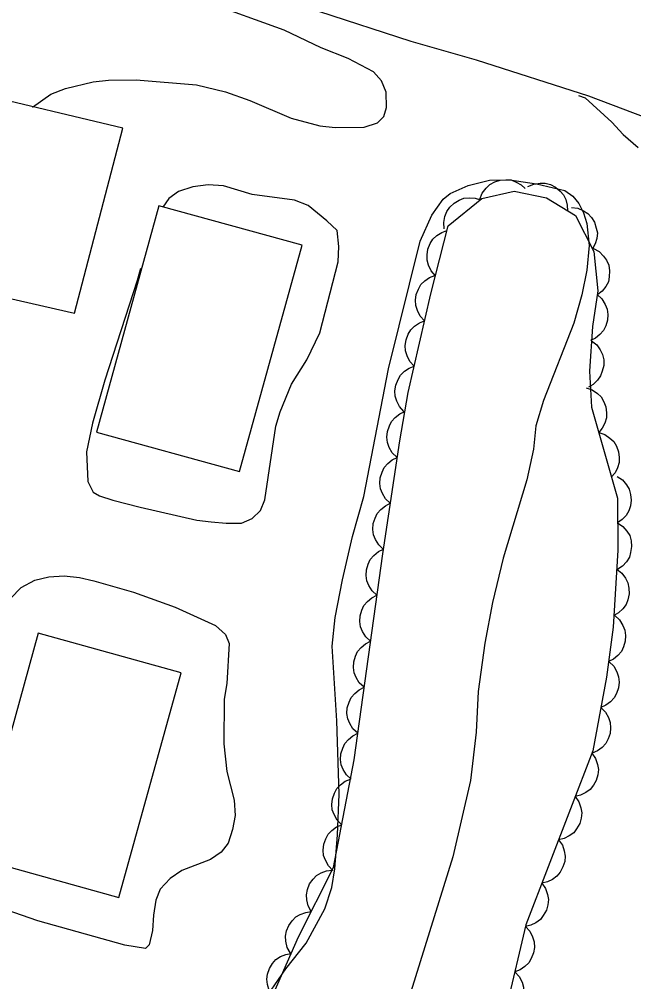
# Model space of a CAD drawing. Extents: x 282461 to 284471, y 5554090 to 5557646.
# Drawn here: x 283421.4 to 283461.1, y 5555733.8 to 5555795.9 of the extents above; entities that cross this region are included whole.
import ezdxf

# ---------------------------------------------------------------- set-up
doc = ezdxf.new("R2010")
doc.units = 0
for name, color, linetype in [('Niveau 1', 7, 'Continuous'), ('Niveau 19', 7, 'Continuous'), ('Niveau 2', 7, 'Continuous'), ('Niveau 21', 7, 'Continuous'), ('Niveau 31', 7, 'Continuous'), ('Niveau 44', 7, 'Continuous')]:
    doc.layers.add(name, color=color, linetype=linetype)

msp = doc.modelspace()

# ---------------------------------------------------------------- linework, layer by layer
at = {"layer": 'Niveau 1'}
for points in [[(283457.49, 5555791.03), (283457.93, 5555790.88), (283459.65, 5555789.3), (283460.38, 5555788.5), (283461.34, 5555787.67)], [(283435.76, 5555730.53), (283438.59, 5555734.65), (283439.9, 5555736.3), (283441.11, 5555738.52), (283441.57, 5555739.9), (283441.76, 5555741.1), (283441.94, 5555743.31), (283442.03, 5555745.92), (283441.88, 5555750.67), (283441.59, 5555755.48), (283441.78, 5555757.32), (283442.25, 5555759.77), (283442.9, 5555762.55), (283443.63, 5555765.13), (283445.23, 5555773.38), (283447.26, 5555781.62), (283448.02, 5555783.29), (283448.76, 5555784.34), (283449.21, 5555784.69), (283450.37, 5555785.22), (283451.74, 5555785.56), (283453.05, 5555785.59), (283454.78, 5555785.33), (283456.61, 5555784.89), (283457.12, 5555784.53), (283457.52, 5555784.06), (283457.82, 5555783.46), (283458.02, 5555782.76), (283458.18, 5555781.35), (283458.03, 5555779.76), (283457.71, 5555778.15), (283457.2, 5555776.33), (283455.23, 5555771.33), (283454.74, 5555769.7), (283454.59, 5555768.19), (283454.15, 5555766.21), (283452.62, 5555761.16), (283451.93, 5555758.3), (283451.45, 5555755.67), (283451.02, 5555752.55), (283450.89, 5555749.92), (283450.51, 5555746.82), (283449.38, 5555741.89), (283446.67, 5555733.17)], [(283441.25, 5555782.94), (283440.03, 5555783.92), (283439.15, 5555784.26), (283436.42, 5555784.64), (283434.56, 5555785.2), (283433.58, 5555785.25), (283432.59, 5555785.13), (283431.67, 5555784.83), (283431.03, 5555784.37), (283430.66, 5555783.82)], [(283429.21, 5555779.86), (283428.99, 5555779.09), (283426.9, 5555772.65), (283426.11, 5555769.87), (283425.72, 5555768.02), (283425.8, 5555766.11), (283426.15, 5555765.42), (283426.56, 5555765.19), (283427.43, 5555764.91), (283429.18, 5555764.46), (283432.84, 5555763.62), (283433.77, 5555763.51), (283434.75, 5555763.41), (283435.74, 5555763.41), (283436.43, 5555763.71), (283436.95, 5555764.23), (283437.23, 5555764.93), (283437.95, 5555769.67), (283438.23, 5555770.6), (283438.97, 5555772.4), (283439.94, 5555773.97), (283440.79, 5555775.71), (283441.97, 5555780.29), (283442.02, 5555781.27), (283441.9, 5555782.31), (283441.25, 5555782.94)], [(283420.82, 5555758.56), (283421.51, 5555759.26), (283422.38, 5555759.73), (283423.3, 5555759.96), (283424.29, 5555760.03), (283425.27, 5555759.92), (283426.2, 5555759.7), (283428.76, 5555758.97), (283431.44, 5555758), (283434.06, 5555756.81), (283434.7, 5555756.24), (283434.94, 5555755.66), (283434.78, 5555753.06), (283434.62, 5555752.07), (283434.59, 5555749.18), (283434.78, 5555747.39), (283435.26, 5555745.54), (283435.32, 5555744.56), (283435.16, 5555743.64), (283434.87, 5555742.77), (283434.41, 5555742.19), (283433.72, 5555741.72), (283431.87, 5555741.01), (283431.12, 5555740.48), (283430.49, 5555739.79), (283430.21, 5555739.09), (283430.04, 5555738.11), (283429.99, 5555737.12), (283429.77, 5555736.2), (283429.54, 5555735.96), (283428.2, 5555736.18)], [(283428.2, 5555736.18), (283422.57, 5555737.76), (283418.96, 5555739)]]:
    msp.add_lwpolyline(points, dxfattribs=at)
at = {"layer": 'Niveau 19'}
msp.add_lwpolyline([(283411.17, 5555780.11), (283424.95, 5555776.97), (283428.06, 5555788.92), (283418.48, 5555791.19), (283415.06, 5555792.29)], dxfattribs=at)
at = {"layer": 'Niveau 2'}
msp.add_lwpolyline([(283422.24, 5555790.27), (283423.43, 5555791.12), (283424.36, 5555791.48), (283426.15, 5555791.9), (283427.14, 5555792.02), (283428.94, 5555792.04), (283432.83, 5555791.72), (283434.69, 5555791.27), (283436.26, 5555790.7), (283438.94, 5555789.57), (283440.8, 5555789.06), (283441.79, 5555788.95), (283443.65, 5555788.97), (283444.52, 5555789.26), (283444.92, 5555789.67), (283445.09, 5555790.25), (283445.08, 5555791.23), (283444.78, 5555791.98), (283444.26, 5555792.56), (283442.62, 5555793.41), (283440.88, 5555794.1), (283438.49, 5555795.23), (283433.48, 5555797.05)], dxfattribs=at)
at = {"layer": 'Niveau 21'}
msp.add_lwpolyline([(283472.86, 5555780.77), (283472.79, 5555781.94), (283472.43, 5555782.98), (283471.84, 5555784.24), (283471.1, 5555785.09), (283470.07, 5555785.9), (283467.97, 5555787.1), (283464.8, 5555788.47), (283458.16, 5555790.98), (283450.91, 5555793.31), (283446.69, 5555794.5), (283440.72, 5555796.44), (283434.43, 5555798.38), (283431.58, 5555799.17), (283428.4, 5555799.79), (283425.79, 5555799.77), (283423.84, 5555799.65), (283421.99, 5555799.23), (283420.02, 5555798.41)], dxfattribs=at)
at = {"layer": 'Niveau 31'}
for points in [[(283439.64, 5555781.36), (283430.4, 5555783.91), (283426.36, 5555769.3), (283435.61, 5555766.75), (283439.64, 5555781.36)], [(283431.83, 5555753.76), (283422.6, 5555756.31), (283418.59, 5555741.82), (283427.82, 5555739.26), (283431.83, 5555753.76)]]:
    msp.add_lwpolyline(points, dxfattribs=at)
at = {"layer": 'Niveau 44'}
for points in [[(283451.13, 5555784.34), (283451.28, 5555784.73), (283451.53, 5555785.05), (283451.77, 5555785.28), (283452.08, 5555785.45), (283452.43, 5555785.56), (283452.81, 5555785.58), (283453.14, 5555785.57), (283453.47, 5555785.44), (283453.79, 5555785.26), (283454.05, 5555785.01)], [(283454.23, 5555785.14), (283454.61, 5555785.31), (283455.01, 5555785.37), (283455.34, 5555785.37), (283455.68, 5555785.27), (283456.01, 5555785.1), (283456.3, 5555784.85), (283456.52, 5555784.61), (283456.67, 5555784.3), (283456.77, 5555783.94), (283456.79, 5555783.58)], [(283437.36, 5555732.07), (283439.41, 5555736.71), (283441.67, 5555741.2), (283443, 5555748.15), (283444.85, 5555761.45), (283445.95, 5555768.73), (283446.5, 5555771.86), (283447.95, 5555778.22), (283449.08, 5555782.62), (283451.26, 5555784.37), (283453.34, 5555784.85), (283455.43, 5555784.41), (283457.3, 5555783.27), (283458.48, 5555780.96), (283458.73, 5555778.42), (283458.4, 5555776.11), (283458.2, 5555773.22), (283458.33, 5555770.91), (283460, 5555765.03), (283460.03, 5555761.68), (283459.73, 5555756.71), (283459.29, 5555753.47), (283458.41, 5555748.72), (283454.1, 5555737.49), (283452.87, 5555732.28)], [(283448.82, 5555782.41), (283448.79, 5555782.83), (283448.87, 5555783.22), (283448.98, 5555783.54), (283449.19, 5555783.82), (283449.46, 5555784.07), (283449.79, 5555784.26), (283450.09, 5555784.39), (283450.44, 5555784.42), (283450.81, 5555784.39), (283451.16, 5555784.29)], [(283457.03, 5555783.8), (283457.44, 5555783.75), (283457.81, 5555783.58), (283458.1, 5555783.41), (283458.33, 5555783.15), (283458.53, 5555782.84), (283458.64, 5555782.47), (283458.71, 5555782.15), (283458.67, 5555781.8), (283458.57, 5555781.45), (283458.39, 5555781.13)], [(283448.25, 5555779.39), (283447.97, 5555779.71), (283447.81, 5555780.08), (283447.71, 5555780.39), (283447.71, 5555780.74), (283447.77, 5555781.11), (283447.92, 5555781.46), (283448.09, 5555781.74), (283448.35, 5555781.98), (283448.66, 5555782.18), (283449, 5555782.3)], [(283458.46, 5555781.15), (283458.83, 5555780.95), (283459.11, 5555780.66), (283459.31, 5555780.4), (283459.44, 5555780.07), (283459.5, 5555779.71), (283459.48, 5555779.32), (283459.42, 5555779), (283459.26, 5555778.69), (283459.03, 5555778.4), (283458.75, 5555778.17)], [(283447.55, 5555776.48), (283447.27, 5555776.78), (283447.09, 5555777.15), (283446.98, 5555777.46), (283446.97, 5555777.81), (283447.02, 5555778.18), (283447.17, 5555778.53), (283447.32, 5555778.82), (283447.58, 5555779.06), (283447.88, 5555779.27), (283448.22, 5555779.4)], [(283458.69, 5555778.17), (283459, 5555777.89), (283459.21, 5555777.54), (283459.34, 5555777.24), (283459.38, 5555776.89), (283459.36, 5555776.52), (283459.25, 5555776.15), (283459.11, 5555775.86), (283458.88, 5555775.59), (283458.59, 5555775.36), (283458.27, 5555775.2)], [(283446.89, 5555773.56), (283446.6, 5555773.86), (283446.42, 5555774.23), (283446.32, 5555774.54), (283446.31, 5555774.89), (283446.36, 5555775.26), (283446.5, 5555775.61), (283446.66, 5555775.9), (283446.91, 5555776.14), (283447.22, 5555776.35), (283447.55, 5555776.48)], [(283458.34, 5555775.19), (283458.67, 5555774.94), (283458.9, 5555774.6), (283459.05, 5555774.31), (283459.12, 5555773.97), (283459.12, 5555773.6), (283459.03, 5555773.22), (283458.92, 5555772.92), (283458.71, 5555772.64), (283458.44, 5555772.38), (283458.13, 5555772.2)], [(283446.22, 5555770.63), (283445.94, 5555770.94), (283445.76, 5555771.3), (283445.65, 5555771.62), (283445.64, 5555771.97), (283445.69, 5555772.33), (283445.84, 5555772.69), (283445.99, 5555772.97), (283446.25, 5555773.22), (283446.55, 5555773.43), (283446.89, 5555773.56)], [(283457.98, 5555772.15), (283458.37, 5555772.02), (283458.71, 5555771.79), (283458.95, 5555771.57), (283459.13, 5555771.26), (283459.26, 5555770.92), (283459.3, 5555770.54), (283459.3, 5555770.21), (283459.19, 5555769.88), (283459.03, 5555769.55), (283458.8, 5555769.27)], [(283445.76, 5555767.67), (283445.46, 5555767.96), (283445.27, 5555768.31), (283445.15, 5555768.62), (283445.12, 5555768.97), (283445.15, 5555769.34), (283445.28, 5555769.7), (283445.42, 5555769.99), (283445.66, 5555770.25), (283445.95, 5555770.47), (283446.28, 5555770.62)], [(283458.8, 5555769.27), (283459.19, 5555769.14), (283459.52, 5555768.91), (283459.77, 5555768.68), (283459.95, 5555768.38), (283460.08, 5555768.03), (283460.12, 5555767.65), (283460.12, 5555767.33), (283460.01, 5555766.99), (283459.85, 5555766.66), (283459.61, 5555766.39)], [(283445.34, 5555764.7), (283445.03, 5555764.98), (283444.83, 5555765.33), (283444.7, 5555765.64), (283444.66, 5555765.99), (283444.69, 5555766.35), (283444.81, 5555766.72), (283444.94, 5555767.02), (283445.17, 5555767.28), (283445.46, 5555767.51), (283445.79, 5555767.66)], [(283459.99, 5555766.44), (283460.34, 5555766.21), (283460.59, 5555765.9), (283460.77, 5555765.62), (283460.86, 5555765.28), (283460.9, 5555764.91), (283460.84, 5555764.53), (283460.75, 5555764.22), (283460.56, 5555763.92), (283460.31, 5555763.65), (283460.01, 5555763.44)], [(283444.89, 5555761.73), (283444.59, 5555762.02), (283444.38, 5555762.37), (283444.25, 5555762.67), (283444.21, 5555763.02), (283444.24, 5555763.39), (283444.36, 5555763.75), (283444.49, 5555764.05), (283444.73, 5555764.31), (283445.02, 5555764.54), (283445.34, 5555764.7)], [(283460.01, 5555763.44), (283460.36, 5555763.21), (283460.62, 5555762.9), (283460.8, 5555762.62), (283460.89, 5555762.28), (283460.92, 5555761.91), (283460.86, 5555761.53), (283460.78, 5555761.22), (283460.59, 5555760.92), (283460.34, 5555760.65), (283460.04, 5555760.44)], [(283444.48, 5555758.77), (283444.17, 5555759.05), (283443.96, 5555759.39), (283443.83, 5555759.7), (283443.78, 5555760.04), (283443.8, 5555760.41), (283443.92, 5555760.78), (283444.05, 5555761.08), (283444.28, 5555761.34), (283444.57, 5555761.58), (283444.89, 5555761.74)], [(283459.96, 5555760.45), (283460.29, 5555760.19), (283460.52, 5555759.86), (283460.68, 5555759.57), (283460.75, 5555759.23), (283460.76, 5555758.86), (283460.67, 5555758.48), (283460.56, 5555758.18), (283460.35, 5555757.89), (283460.08, 5555757.64), (283459.77, 5555757.45)], [(283444.06, 5555755.8), (283443.75, 5555756.08), (283443.54, 5555756.42), (283443.41, 5555756.73), (283443.37, 5555757.08), (283443.39, 5555757.44), (283443.5, 5555757.81), (283443.63, 5555758.11), (283443.87, 5555758.37), (283444.15, 5555758.61), (283444.48, 5555758.77)], [(283459.83, 5555757.45), (283460.14, 5555757.17), (283460.35, 5555756.82), (283460.48, 5555756.52), (283460.53, 5555756.17), (283460.51, 5555755.8), (283460.4, 5555755.44), (283460.27, 5555755.14), (283460.04, 5555754.87), (283459.75, 5555754.64), (283459.43, 5555754.48)], [(283443.65, 5555752.83), (283443.34, 5555753.11), (283443.13, 5555753.45), (283443, 5555753.76), (283442.96, 5555754.11), (283442.98, 5555754.47), (283443.09, 5555754.84), (283443.22, 5555755.14), (283443.45, 5555755.4), (283443.74, 5555755.64), (283444.06, 5555755.8)], [(283459.48, 5555754.47), (283459.77, 5555754.18), (283459.97, 5555753.82), (283460.08, 5555753.51), (283460.11, 5555753.16), (283460.08, 5555752.79), (283459.94, 5555752.43), (283459.8, 5555752.14), (283459.56, 5555751.89), (283459.26, 5555751.67), (283458.93, 5555751.52)], [(283443.24, 5555749.86), (283442.93, 5555750.14), (283442.72, 5555750.49), (283442.59, 5555750.79), (283442.54, 5555751.14), (283442.56, 5555751.51), (283442.68, 5555751.87), (283442.81, 5555752.17), (283443.04, 5555752.43), (283443.33, 5555752.67), (283443.65, 5555752.83)], [(283458.93, 5555751.52), (283459.23, 5555751.23), (283459.42, 5555750.87), (283459.54, 5555750.56), (283459.56, 5555750.21), (283459.53, 5555749.85), (283459.4, 5555749.49), (283459.25, 5555749.19), (283459.01, 5555748.94), (283458.71, 5555748.72), (283458.38, 5555748.58)], [(283442.82, 5555746.89), (283442.51, 5555747.17), (283442.3, 5555747.52), (283442.17, 5555747.82), (283442.13, 5555748.17), (283442.15, 5555748.54), (283442.27, 5555748.9), (283442.4, 5555749.2), (283442.63, 5555749.46), (283442.91, 5555749.7), (283443.24, 5555749.86)], [(283458.36, 5555748.58), (283458.6, 5555748.24), (283458.72, 5555747.85), (283458.78, 5555747.53), (283458.74, 5555747.18), (283458.64, 5555746.82), (283458.45, 5555746.5), (283458.25, 5555746.23), (283457.97, 5555746.03), (283457.63, 5555745.87), (283457.28, 5555745.78)], [(283442.2, 5555743.95), (283441.9, 5555744.25), (283441.71, 5555744.61), (283441.59, 5555744.92), (283441.57, 5555745.27), (283441.61, 5555745.63), (283441.74, 5555745.99), (283441.89, 5555746.29), (283442.13, 5555746.54), (283442.43, 5555746.76), (283442.76, 5555746.9)], [(283457.28, 5555745.78), (283457.52, 5555745.44), (283457.65, 5555745.05), (283457.71, 5555744.73), (283457.67, 5555744.38), (283457.57, 5555744.03), (283457.37, 5555743.7), (283457.18, 5555743.43), (283456.89, 5555743.23), (283456.56, 5555743.07), (283456.21, 5555742.98)], [(283441.63, 5555741.01), (283441.34, 5555741.3), (283441.15, 5555741.66), (283441.03, 5555741.97), (283441.01, 5555742.32), (283441.04, 5555742.69), (283441.18, 5555743.05), (283441.32, 5555743.34), (283441.57, 5555743.59), (283441.87, 5555743.81), (283442.2, 5555743.95)], [(283456.21, 5555742.98), (283456.45, 5555742.64), (283456.57, 5555742.26), (283456.63, 5555741.93), (283456.6, 5555741.58), (283456.49, 5555741.23), (283456.3, 5555740.9), (283456.1, 5555740.64), (283455.82, 5555740.43), (283455.49, 5555740.27), (283455.13, 5555740.19)], [(283440.24, 5555738.35), (283440.03, 5555738.71), (283439.94, 5555739.11), (283439.92, 5555739.44), (283439.99, 5555739.78), (283440.13, 5555740.13), (283440.35, 5555740.44), (283440.57, 5555740.68), (283440.88, 5555740.85), (283441.23, 5555740.98), (283441.58, 5555741.03)], [(283455.13, 5555740.19), (283455.37, 5555739.84), (283455.5, 5555739.46), (283455.56, 5555739.13), (283455.52, 5555738.78), (283455.42, 5555738.43), (283455.22, 5555738.1), (283455.03, 5555737.84), (283454.74, 5555737.63), (283454.41, 5555737.47), (283454.06, 5555737.39)], [(283438.89, 5555735.67), (283438.68, 5555736.04), (283438.6, 5555736.43), (283438.57, 5555736.76), (283438.64, 5555737.11), (283438.78, 5555737.45), (283439.01, 5555737.76), (283439.23, 5555738), (283439.53, 5555738.17), (283439.88, 5555738.3), (283440.24, 5555738.35)], [(283454.07, 5555737.38), (283454.36, 5555737.08), (283454.53, 5555736.71), (283454.64, 5555736.4), (283454.65, 5555736.04), (283454.59, 5555735.68), (283454.44, 5555735.33), (283454.29, 5555735.04), (283454.03, 5555734.8), (283453.72, 5555734.59), (283453.39, 5555734.46)], [(283437.73, 5555732.9), (283437.51, 5555733.26), (283437.4, 5555733.65), (283437.36, 5555733.98), (283437.41, 5555734.32), (283437.53, 5555734.67), (283437.74, 5555734.99), (283437.95, 5555735.25), (283438.25, 5555735.44), (283438.59, 5555735.58), (283438.94, 5555735.65)], [(283453.39, 5555734.46), (283453.67, 5555734.16), (283453.85, 5555733.79), (283453.95, 5555733.48), (283453.96, 5555733.13), (283453.9, 5555732.76), (283453.75, 5555732.41), (283453.6, 5555732.12), (283453.34, 5555731.88), (283453.03, 5555731.68), (283452.7, 5555731.55)]]:
    msp.add_lwpolyline(points, dxfattribs=at)

doc.saveas('drawing.dxf')
